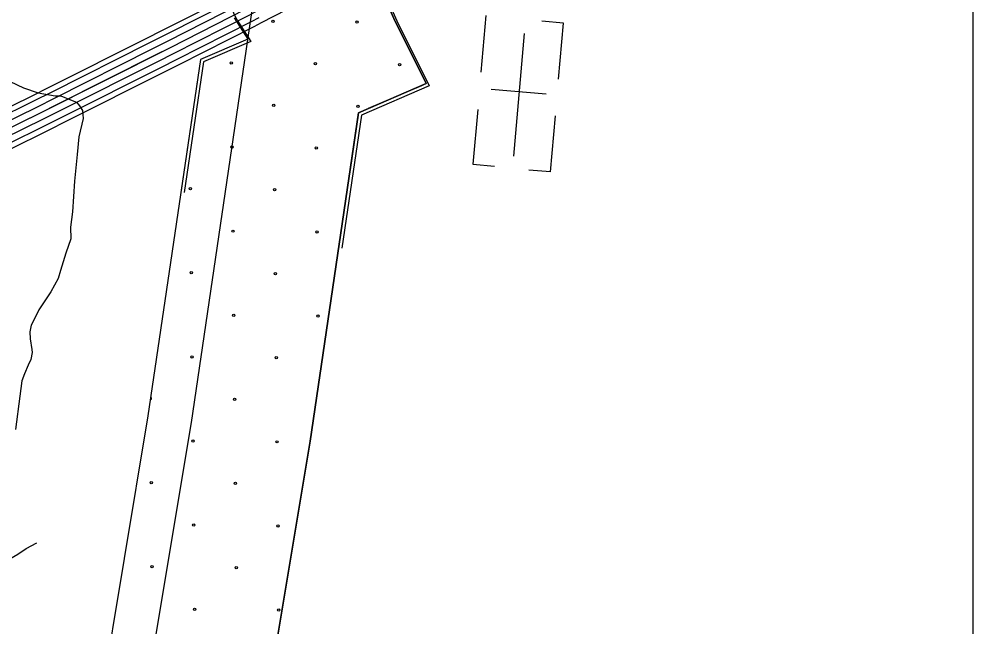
# Model space of a CAD drawing. Extents: x 1551132 to 1791609, y 378168 to 563823.
# Drawn here: x 1628148 to 1632508, y 450753 to 453532 of the extents above; entities that cross this region are included whole.
import ezdxf

# ---------------------------------------------------------------- set-up
doc = ezdxf.new("R2010")
doc.units = 0
for name, color, linetype in [('DESIGN - EROSION CONTROL - Devices', 7, 'Continuous'), ('DESIGN - ROW - Right-of-Way Linework', 7, 'Continuous'), ('DESIGN - SCRATCH - User 1', 7, 'Continuous'), ('DESIGN - TRAFFIC CONTROL PERMANENT - Pavement Marking Text', 7, 'Continuous'), ('DESIGN - TRANSPORTATION - Text', 7, 'Continuous'), ('DESIGN - UTILITIES - Cable (Underground) with Text', 7, 'Continuous'), ('SURVEY - CONTOURS - Index with Text', 7, 'Continuous'), ('SURVEY - CONTROL with Text', 7, 'Continuous'), ('SURVEY - VEGETATION - Features with Text', 7, 'Continuous')]:
    doc.layers.add(name, color=color, linetype=linetype)

msp = doc.modelspace()

# ---------------------------------------------------------------- linework, layer by layer
at = {"layer": 'DESIGN - EROSION CONTROL - Devices'}
for centre in [(1629308.871, 453522.009), (1629308.871, 453522.009), (1629693.424, 453518.275), (1629693.424, 453518.275), (1629118.462, 453331.599), (1629118.462, 453331.599), (1629503.015, 453327.866), (1629503.015, 453327.866), (1629887.567, 453324.132), (1629887.567, 453324.132), (1629312.605, 453137.456), (1629312.605, 453137.456), (1629697.158, 453133.723), (1629697.158, 453133.723), (1629122.195, 452947.046), (1629122.195, 452947.046), (1629506.748, 452943.313), (1629506.748, 452943.313), (1628931.785, 452756.637), (1628931.785, 452756.637), (1629316.338, 452752.903), (1629316.338, 452752.903), (1629125.929, 452562.493), (1629125.929, 452562.493), (1629510.482, 452558.76), (1629510.482, 452558.76), (1628935.519, 452372.084), (1628935.519, 452372.084), (1629320.072, 452368.35), (1629320.072, 452368.35), (1629129.662, 452177.94), (1629129.662, 452177.94), (1629514.215, 452174.207), (1629514.215, 452174.207), (1628939.252, 451987.531), (1628939.252, 451987.531), (1629323.805, 451983.797), (1629323.805, 451983.797), (1629133.396, 451793.387), (1629133.396, 451793.387), (1628942.986, 451602.978), (1628942.986, 451602.978), (1629327.539, 451599.244), (1629327.539, 451599.244), (1628752.576, 451412.568), (1628752.576, 451412.568), (1629137.129, 451408.835), (1629137.129, 451408.835), (1628946.719, 451218.425), (1628946.719, 451218.425), (1629331.272, 451214.691), (1629331.272, 451214.691), (1628756.31, 451028.015), (1628756.31, 451028.015), (1629140.863, 451024.282), (1629140.863, 451024.282), (1628950.453, 450833.872), (1628950.453, 450833.872), (1629335.006, 450830.138), (1629335.006, 450830.138)]:
    msp.add_circle(centre, 5.28, dxfattribs=at)
msp.add_arc((1628748.843, 451797.121), 5.28, 261.338375, 81.896063, dxfattribs=at)
at = {"layer": 'DESIGN - ROW - Right-of-Way Linework'}
msp.add_lwpolyline([(1632507.829, 458577.129), (1632507.822, 445351.017)], dxfattribs=at)
at = {"layer": 'DESIGN - SCRATCH - User 1'}
for points in [[(1629699.451, 453103.81), (1630009.61, 453237.347), (1629861.489, 453534.396), (1629731.184, 453828.245)], [(1629131.347, 453537.271), (1629193.471, 453439.801), (1628977.159, 453346.674)], [(1628977.159, 453346.674), (1628737.264, 451718.723), (1628519.802, 450413.58), (1628387.221, 449554.066)], [(1628387.221, 449554.066), (1629134.887, 449481.506), (1629260.326, 450294.769), (1629478.205, 451602.404), (1629699.451, 453103.81)]]:
    msp.add_lwpolyline(points, dxfattribs=at)
at = {"layer": 'DESIGN - TRAFFIC CONTROL PERMANENT - Pavement Marking Text'}
for points in [[(1629731.184, 453828.245), (1629861.489, 453534.396), (1630009.61, 453237.347), (1629699.451, 453103.81)], [(1629731.184, 453828.245), (1629861.489, 453534.396), (1630009.61, 453237.347), (1629699.451, 453103.81)], [(1629731.184, 453828.245), (1629861.489, 453534.396), (1630009.61, 453237.347), (1629699.451, 453103.81)], [(1629731.184, 453828.245), (1629861.489, 453534.396), (1630009.61, 453237.347), (1629699.451, 453103.81)], [(1629731.184, 453828.245), (1629861.489, 453534.396), (1630009.61, 453237.347), (1629699.451, 453103.81)], [(1629744.875, 453817.987), (1629875.18, 453524.137), (1630023.301, 453227.088), (1629713.142, 453093.551)], [(1629131.347, 453537.271), (1629193.471, 453439.801), (1628977.159, 453346.674)], [(1629131.347, 453537.271), (1629193.471, 453439.801), (1628977.159, 453346.674)], [(1629131.347, 453537.271), (1629193.471, 453439.801), (1628977.159, 453346.674)], [(1629131.347, 453537.271), (1629193.471, 453439.801), (1628977.159, 453346.674)], [(1629131.347, 453537.271), (1629193.471, 453439.801), (1628977.159, 453346.674)], [(1629131.347, 453537.271), (1629193.471, 453439.801), (1628977.159, 453346.674)], [(1628977.159, 453346.674), (1628889.194, 452749.717)], [(1628977.159, 453346.674), (1628889.194, 452749.717)], [(1628977.159, 453346.674), (1628889.194, 452749.717)], [(1628977.159, 453346.674), (1628889.194, 452749.717)], [(1628977.159, 453346.674), (1628889.194, 452749.717)], [(1628977.159, 453346.674), (1628889.194, 452749.717)], [(1629699.451, 453103.81), (1629609.786, 452495.327)], [(1629699.451, 453103.81), (1629609.786, 452495.327)], [(1629699.451, 453103.81), (1629609.786, 452495.327)], [(1629699.451, 453103.81), (1629609.786, 452495.327)], [(1629699.451, 453103.81), (1629609.786, 452495.327)], [(1629713.142, 453093.551), (1629623.477, 452485.068)]]:
    msp.add_lwpolyline(points, dxfattribs=at)
at = {"layer": 'DESIGN - TRANSPORTATION - Text'}
for points in [[(1628107.521, 453246.671), (1628169.245, 453217.778), (1628235.043, 453194.853), (1628312.975, 453181.794), (1628339.008, 453181.444), (1628382.832, 453162.819), (1628410.739, 453152.427), (1628424.556, 453136.201), (1628438.297, 453113.959), (1628441.863, 453077.816), (1628420.814, 452993.864), (1628413.822, 452913.746), (1628402.322, 452791.567), (1628392.598, 452651.314), (1628383.731, 452581.245), (1628385.073, 452527.077), (1628362.24, 452461.2), (1628337.257, 452383.323), (1628326.782, 452345.356), (1628294.016, 452285.629), (1628238.926, 452202.127), (1628214.293, 452152.317), (1628204.035, 452132.4), (1628197.66, 452102.399), (1628199.269, 452070.29), (1628206.693, 452022.064), (1628208.518, 452008.005), (1628202.118, 451976.004), (1628189.794, 451950.095), (1628173.286, 451910.203), (1628160.878, 451878.285), (1628152.011, 451808.208), (1628132.128, 451656.063)], [(1627990.214, 450741.289), (1628006.981, 450799.215), (1628018.005, 450877.267), (1628049.096, 450959.061), (1628067.779, 451010.946), (1628088.079, 451032.73), (1628106.503, 451064.564), (1628142.811, 451086.123), (1628181.168, 451111.665), (1628229.534, 451137.074)]]:
    msp.add_lwpolyline(points, dxfattribs=at)
at = {"layer": 'DESIGN - UTILITIES - Cable (Underground) with Text'}
for p, q in [((1630282.138, 453548.783), (1630259.441, 453288.919)), ((1630636.838, 453513.763), (1630537.435, 453522.478)), ((1630614.349, 453257.99), (1630636.746, 453513.763)), ((1630558.032, 453188.246), (1630305.377, 453210.335)), ((1630244.527, 453118.632), (1630222.622, 452868.134)), ((1630577.18, 452833.114), (1630599.701, 453090.253)), ((1630222.747, 452868.093), (1630320.607, 452859.552)), ((1630577.005, 452833.156), (1630477.911, 452841.829))]:
    msp.add_line(p, q, dxfattribs=at)
msp.add_lwpolyline([(1630456.518, 453465.842), (1630407.467, 452904.963)], dxfattribs=at)
at = {"layer": 'SURVEY - CONTOURS - Index with Text'}
for points in [[(1629215.604, 453592.947), (1628934.851, 451687.705), (1628717.272, 450381.896), (1628480.66, 448847.864), (1628342.546, 447945.832), (1628187.266, 446957.848), (1627927.963, 445221.694), (1627688.501, 443623.561), (1627494.629, 442291.367)], [(1629215.604, 453592.947), (1628934.851, 451687.705), (1628717.272, 450381.896), (1628480.66, 448847.864), (1628342.546, 447945.832), (1628187.266, 446957.848), (1627927.963, 445221.694), (1627921.621, 445179.377)]]:
    msp.add_lwpolyline(points, dxfattribs=at)
at = {"layer": 'SURVEY - CONTROL with Text'}
for points in [[(1629822.981, 453771.577), (1629795.932, 453760.752), (1629671.368, 453710.917), (1629370, 453574.188), (1629254.911, 453515.653)], [(1629176.28, 453670.232), (1629141.781, 453652.682), (1628800.014, 453478.844), (1628730.832, 453444.035)], [(1629187.488, 453648.207), (1629152.989, 453630.648), (1628811.172, 453456.785), (1628741.94, 453421.951)], [(1629201.546, 453620.573), (1629167.038, 453603.022), (1628825.163, 453429.118), (1628755.873, 453394.258)], [(1629215.604, 453592.947), (1629181.096, 453575.388), (1628839.154, 453401.458), (1628244.893, 453102.425), (1627555.767, 452763.166), (1626775.485, 452367.555), (1626078.018, 452010.421), (1625220.696, 451564.217), (1623874.053, 450863.031)], [(1629215.604, 453592.947), (1629181.096, 453575.388), (1628839.154, 453401.458), (1628769.806, 453366.566)], [(1629229.662, 453565.321), (1629195.154, 453547.754), (1628853.146, 453373.799), (1628783.739, 453338.873)], [(1629243.72, 453537.687), (1629209.204, 453520.128), (1628867.137, 453346.132), (1628797.672, 453311.181)], [(1629255.378, 453514.77), (1629220.87, 453497.203), (1628878.745, 453323.181), (1628809.23, 453288.206)], [(1628730.848, 453444.043), (1628284.217, 453219.295)], [(1628741.957, 453421.959), (1628295.325, 453197.211)], [(1628755.89, 453394.267), (1628309.258, 453169.519)], [(1628769.823, 453366.574), (1628323.191, 453141.826)], [(1628783.756, 453338.882), (1628337.124, 453114.134)], [(1628797.689, 453311.189), (1628351.057, 453086.442)], [(1628809.247, 453288.214), (1628362.615, 453063.466)], [(1628284.217, 453219.295), (1628206.252, 453180.061), (1627836.661, 452998.106)], [(1628295.325, 453197.22), (1628217.269, 453157.935), (1627847.577, 452975.93)], [(1628309.267, 453169.527), (1628231.077, 453130.176), (1627861.269, 452948.121)], [(1628323.2, 453141.835), (1628244.893, 453102.425), (1627874.96, 452920.304)], [(1628337.133, 453114.142), (1628258.709, 453074.675), (1627888.651, 452892.486)], [(1628351.074, 453086.45), (1628272.517, 453046.916), (1627902.343, 452864.677)], [(1628362.632, 453063.474), (1628283.975, 453023.898), (1627913.701, 452841.602)]]:
    msp.add_lwpolyline(points, dxfattribs=at)
at = {"layer": 'SURVEY - VEGETATION - Features with Text'}
for points in [[(1629145.039, 453527.012), (1628867.187, 454111.56), (1628542.062, 454792.645), (1628351.717, 455182.73)], [(1629731.184, 453828.245), (1629861.489, 453534.396), (1630009.61, 453237.347), (1629699.451, 453103.81)], [(1629744.875, 453817.987), (1629875.18, 453524.137), (1630023.301, 453227.088), (1629713.142, 453093.551)], [(1629131.347, 453537.271), (1629193.471, 453439.801), (1628977.159, 453346.674)], [(1629145.039, 453527.012), (1629207.162, 453429.543), (1628990.851, 453336.415)], [(1629902.788, 453451.569), (1630009.61, 453237.347), (1629986.994, 453227.605)], [(1628977.159, 453346.674), (1628737.264, 451718.723), (1628519.802, 450413.58), (1628282.981, 448878.24), (1628144.917, 447976.491), (1627989.579, 446988.149), (1627832.857, 445938.796)], [(1628990.851, 453336.415), (1628902.886, 452739.458)], [(1629987.002, 453227.613), (1629744.525, 453123.218)], [(1629699.451, 453103.81), (1629478.205, 451602.404), (1629260.326, 450294.769), (1629024.264, 448764.313), (1628886.033, 447861.506), (1628730.911, 446874.521), (1628465.567, 445097.866)], [(1629713.142, 453093.551), (1629623.477, 452485.068)], [(1629699.451, 453103.81), (1629660.96, 452842.628)], [(1629639.093, 452694.232), (1629600.611, 452433.042)], [(1629600.611, 452433.05), (1629562.12, 452171.868)], [(1629540.254, 452023.465), (1629501.763, 451762.283)], [(1629501.763, 451762.291), (1629478.205, 451602.404), (1629461.372, 451501.401)], [(1629436.722, 451353.439), (1629393.332, 451093.024)], [(1629393.332, 451093.032), (1629349.941, 450832.608)]]:
    msp.add_lwpolyline(points, dxfattribs=at)

doc.saveas('drawing.dxf')
